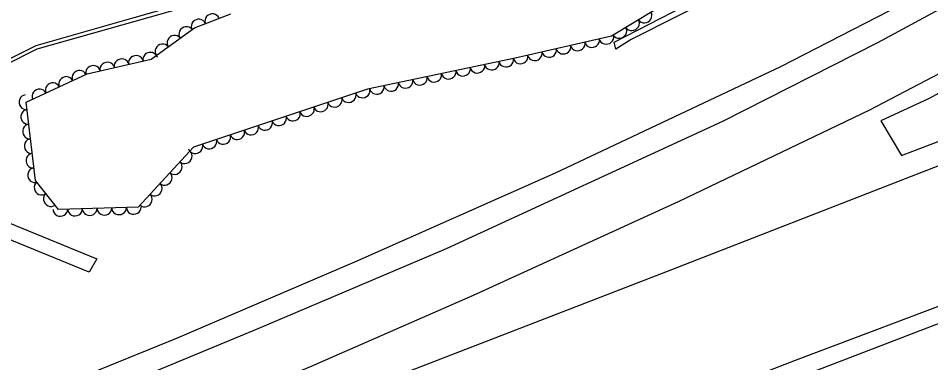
# Model space of a CAD drawing. Extents: x 1722896 to 1754269, y 648279 to 666297.
# Drawn here: x 1752520.7 to 1752769.3, y 653436.6 to 653530.3 of the extents above; entities that cross this region are included whole.
import ezdxf

# ---------------------------------------------------------------- set-up
doc = ezdxf.new("R2010")
doc.units = 0
for name, color, linetype in [('DESIGN - CENTERLINE - Proposed', 7, 'Continuous'), ('DESIGN - SCRATCH - User 1', 7, 'Continuous'), ('SURVEY - CENTERLINE - Preliminary Text', 7, 'Continuous'), ('SURVEY - VEGETATION - Features with Text', 7, 'Continuous')]:
    doc.layers.add(name, color=color, linetype=linetype)

msp = doc.modelspace()

# ---------------------------------------------------------------- linework, layer by layer
at = {"layer": 'DESIGN - CENTERLINE - Proposed'}
msp.add_lwpolyline([(1752542.08, 653464.88), (1752539.94, 653461.24), (1752490.26, 653481.55), (1752494.12, 653484.47), (1752542.08, 653464.88)], dxfattribs=at)
at = {"layer": 'DESIGN - SCRATCH - User 1'}
for points in [[(1752683.49, 653521.95), (1752683, 653523.82), (1752705.23, 653535.29), (1752737.49, 653550.82), (1752769.52, 653566.97), (1752777.32, 653570.18), (1752835.01, 653603.73), (1752866.42, 653623.96), (1752898.04, 653649.38), (1752899.47, 653648.3), (1752865.97, 653621.71), (1752846.01, 653608.53), (1752823.74, 653595.3), (1752789.36, 653575.4), (1752769.57, 653564.89), (1752726.45, 653544.14), (1752687.64, 653524.55), (1752683.49, 653521.95)], [(1752229.74, 653375.92), (1752298.32, 653410.29), (1752365.78, 653443.88), (1752389.4, 653455.46), (1752456.67, 653488.77), (1752525.54, 653522.92), (1752552.27, 653530.48), (1752599.39, 653543.98), (1752651.9, 653558.66), (1752707.13, 653574.47), (1752721.35, 653578.7), (1752721.7, 653577.36), (1752701.34, 653571.85), (1752650.68, 653557.55), (1752560.13, 653531.6), (1752525.7, 653521.9), (1752473.89, 653495.82), (1752390.43, 653454.05), (1752335.89, 653427.09), (1752292.94, 653405.96), (1752239.95, 653379.09)]]:
    msp.add_lwpolyline(points, dxfattribs=at)
at = {"layer": 'SURVEY - CENTERLINE - Preliminary Text'}
for points in [[(1751893.31, 653178.67), (1751947.42, 653198.23), (1752004.39, 653219.61), (1752060.77, 653240.95), (1752109.63, 653259.87), (1752162.24, 653280.91), (1752217.26, 653302.9), (1752314.07, 653341.09), (1752380.25, 653368.12), (1752452.7, 653397.99), (1752513.24, 653422.83), (1752564.07, 653443.39), (1752612.98, 653464.3), (1752667.06, 653488.23), (1752728.41, 653517.21), (1752770.99, 653539.15), (1752821.12, 653567.24), (1752863.98, 653593.53), (1752898.79, 653617.49)], [(1751894.91, 653172.31), (1751935.48, 653186.92), (1751996.11, 653209.52), (1752062.31, 653235.1), (1752129.24, 653261.14), (1752196.58, 653287.84), (1752247.57, 653308.03), (1752303.5, 653330.39), (1752394.97, 653367.21), (1752454.22, 653391.43), (1752512.57, 653415.55), (1752586.07, 653445.9), (1752637.3, 653467.68), (1752712.67, 653502.29), (1752754.81, 653523.7), (1752801.11, 653548.73), (1752846.47, 653574.79), (1752877.7, 653594.83), (1752901.04, 653610.99)], [(1752905.56, 653595.56), (1752869.28, 653570.87), (1752825.78, 653544.92), (1752787.12, 653523.34), (1752752.62, 653505.3), (1752700.45, 653480.39), (1752644.61, 653454.9), (1752600.01, 653435.44), (1752532.1, 653407.08), (1752479.5, 653384.91), (1752459.02, 653376.42), (1752461.44, 653370.6), (1752524.33, 653394.3), (1752574.55, 653414.09), (1752633.02, 653436.6), (1752697.08, 653461.31), (1752765.65, 653487.96), (1752827.76, 653511.98), (1752918.41, 653547.92)], [(1752906.22, 653591.6), (1752882.16, 653574.38), (1752829.41, 653542.57), (1752814.61, 653533.77), (1752769, 653508.61), (1752755.67, 653502.41), (1752761.31, 653492.99), (1752816.51, 653514.03), (1752861.39, 653531.4), (1752916.49, 653553.91)], [(1752928.94, 653506.75), (1752872.15, 653488.85), (1752834.44, 653475.61), (1752788.93, 653458.52), (1752732.37, 653437.22), (1752682.69, 653417.98), (1752624.43, 653395.56), (1752556.94, 653369.85), (1752501.53, 653348.08), (1752435.37, 653322.93), (1752366.2, 653296.61), (1752304.41, 653273.37), (1752174.98, 653223.86), (1752118.01, 653202.71), (1752063.78, 653183.09), (1751990.43, 653156.82), (1751906.71, 653128.02)], [(1752930.6, 653502.46), (1752896.98, 653491.91), (1752836.3, 653471.58), (1752778.8, 653450.12), (1752728.95, 653430.95), (1752673.5, 653409.62), (1752624.99, 653391), (1752578.51, 653373.33), (1752530.43, 653354.47), (1752482.55, 653336.42), (1752435.63, 653317.31), (1752396.85, 653301.77), (1752341.76, 653280.2), (1752297.03, 653261.93), (1752228.65, 653234.65), (1752153.32, 653205.63), (1752113.91, 653189.96), (1752062.82, 653171.67), (1752001.96, 653149.69), (1751943.75, 653129.98), (1751908.86, 653118.33)]]:
    msp.add_lwpolyline(points, dxfattribs=at)
at = {"layer": 'SURVEY - VEGETATION - Features with Text'}
msp.add_lwpolyline([(1752699.87, 653536.14), (1752682.3, 653525.46), (1752656.03, 653519.47), (1752615.79, 653511.01), (1752568.41, 653495.24), (1752553.31, 653478.91), (1752531.65, 653478.32), (1752525.32, 653486.2), (1752522.79, 653507.48), (1752539.4, 653515.21), (1752556.87, 653519.21), (1752568.68, 653527.74), (1752578.56, 653531.54)], dxfattribs=at)
for centre, major_axis in [((1752573.51, 653529.6), (1.87, 0.72)), ((1752691.33, 653530.95), (-1.71, -1.04)), ((1752566.39, 653526.08), (1.62, 1.17)), ((1752569.78, 653528.16), (1.87, 0.72)), ((1752687.91, 653528.87), (-1.71, -1.04)), ((1752563.15, 653523.74), (1.62, 1.17)), ((1752680.9, 653525.15), (-1.95, -0.44)), ((1752684.49, 653526.8), (-1.71, -1.04)), ((1752559.91, 653521.4), (1.62, 1.17)), ((1752673.1, 653523.37), (-1.95, -0.44)), ((1752677, 653524.26), (-1.95, -0.44)), ((1752556.62, 653519.15), (1.95, 0.45)), ((1752661.4, 653520.7), (-1.95, -0.44)), ((1752665.3, 653521.59), (-1.95, -0.44)), ((1752669.2, 653522.48), (-1.95, -0.44)), ((1752544.92, 653516.47), (1.95, 0.45)), ((1752548.82, 653517.36), (1.95, 0.45)), ((1752552.72, 653518.26), (1.95, 0.45)), ((1752649.68, 653518.14), (-1.96, -0.41)), ((1752653.6, 653518.96), (-1.96, -0.41)), ((1752657.51, 653519.81), (-1.95, -0.44)), ((1752537.29, 653514.22), (1.81, 0.84)), ((1752541.03, 653515.58), (1.95, 0.45)), ((1752637.94, 653515.67), (-1.96, -0.41)), ((1752641.85, 653516.49), (-1.96, -0.41)), ((1752645.77, 653517.31), (-1.96, -0.41)), ((1752533.66, 653512.54), (1.81, 0.84)), ((1752626.2, 653513.2), (-1.96, -0.41)), ((1752630.11, 653514.02), (-1.96, -0.41)), ((1752634.02, 653514.84), (-1.96, -0.41)), ((1752526.4, 653509.16), (1.81, 0.84)), ((1752530.03, 653510.85), (1.81, 0.84)), ((1752614.49, 653510.58), (-1.9, -0.63)), ((1752618.37, 653511.55), (-1.96, -0.41)), ((1752622.28, 653512.37), (-1.96, -0.41)), ((1752522.79, 653507.47), (-0.24, 1.99)), ((1752606.9, 653508.05), (-1.9, -0.63)), ((1752610.7, 653509.31), (-1.9, -0.63)), ((1752599.31, 653505.52), (-1.9, -0.63)), ((1752603.11, 653506.79), (-1.9, -0.63)), ((1752523.27, 653503.49), (-0.24, 1.99)), ((1752591.72, 653503), (-1.9, -0.63)), ((1752595.52, 653504.26), (-1.9, -0.63)), ((1752523.74, 653499.52), (-0.24, 1.99)), ((1752584.13, 653500.47), (-1.9, -0.63)), ((1752587.93, 653501.73), (-1.9, -0.63)), ((1752576.54, 653497.94), (-1.9, -0.63)), ((1752580.34, 653499.21), (-1.9, -0.63)), ((1752524.21, 653495.55), (-0.24, 1.99)), ((1752568.95, 653495.42), (-1.9, -0.63)), ((1752572.75, 653496.68), (-1.9, -0.63)), ((1752524.68, 653491.58), (-0.24, 1.99)), ((1752566.08, 653492.72), (-1.36, -1.47)), ((1752563.36, 653489.78), (-1.36, -1.47)), ((1752525.15, 653487.61), (-0.24, 1.99)), ((1752560.65, 653486.85), (-1.36, -1.47)), ((1752526.94, 653484.19), (-1.25, 1.56)), ((1752557.93, 653483.91), (-1.36, -1.47)), ((1752529.44, 653481.07), (-1.25, 1.56)), ((1752555.22, 653480.97), (-1.36, -1.47)), ((1752532.13, 653478.34), (-2, -0.05)), ((1752536.13, 653478.44), (-2, -0.05)), ((1752540.12, 653478.55), (-2, -0.05)), ((1752544.12, 653478.66), (-2, -0.05)), ((1752548.12, 653478.77), (-2, -0.05)), ((1752552.12, 653478.88), (-2, -0.05))]:
    msp.add_ellipse(centre, major_axis=major_axis, ratio=0.940188, start_param=0, end_param=3.141593, dxfattribs=at)

doc.saveas('drawing.dxf')
